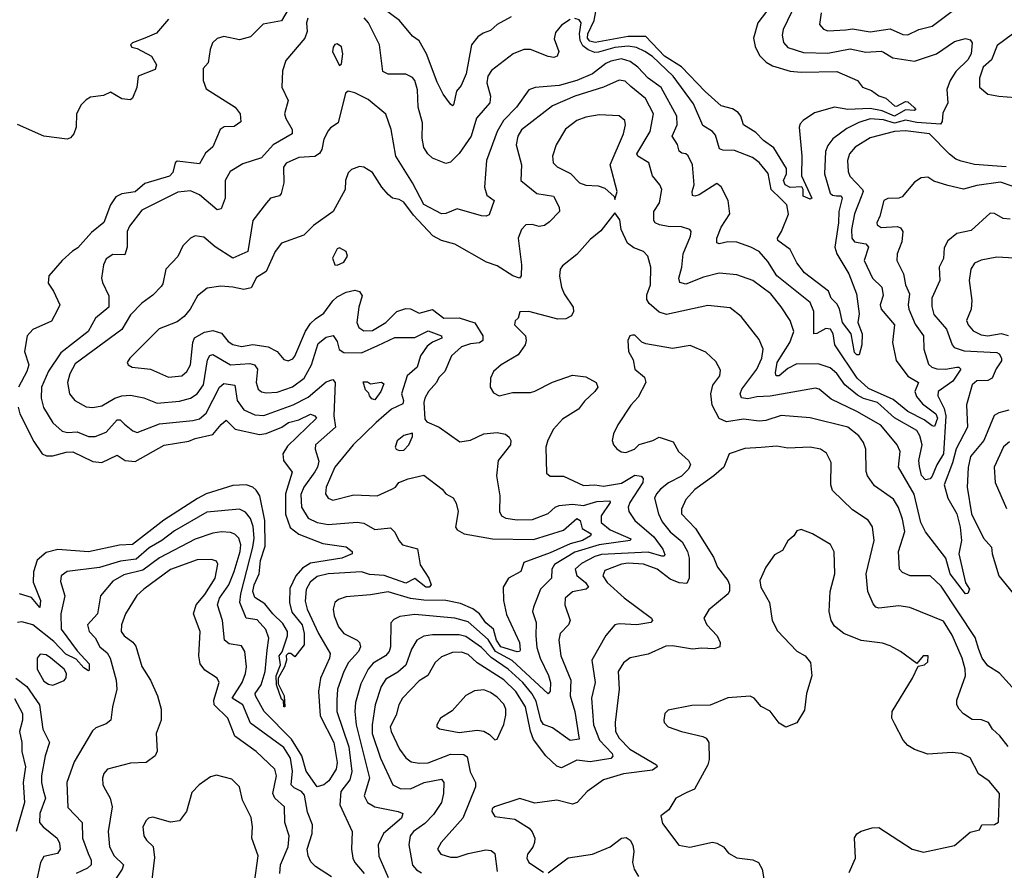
# Model space of a CAD drawing. Extents: x 1552294 to 1694791, y 811929 to 917222.
# Tile 565 of 643: x 1674956 to 1679389, y 873680 to 877509. Entities that reach past the tile are written whole.
import ezdxf

# ---------------------------------------------------------------- set-up
doc = ezdxf.new("R2010")
doc.units = 0

msp = doc.modelspace()

# ---------------------------------------------------------------- linework, layer by layer
at = {"layer": '0CON10XD'}
for points in [[(1676168.3, 877561.7), (1676135, 877502.9), (1676051.9, 877488.1), (1675995, 877431.4), (1675945, 877418.1), (1675875, 877432.5), (1675845, 877424.4), (1675823.6, 877405), (1675812.9, 877375), (1675804.3, 877315), (1675781.3, 877288.7), (1675782.2, 877235), (1675795, 877198.1), (1675926.2, 877115), (1675948, 877085), (1675950.7, 877049.3), (1675921.7, 877028.3), (1675875.9, 877025.9), (1675858, 877015), (1675825, 876936.2), (1675792.6, 876907.4), (1675765, 876859.2), (1675665, 876872.2), (1675655.4, 876864.6), (1675645, 876820.5), (1675630.7, 876805), (1675518.7, 876771.3), (1675475, 876734.1), (1675415, 876725.4), (1675388.4, 876711.6), (1675364.3, 876675.7), (1675335, 876596.5), (1675278.5, 876551.5), (1675218, 876482), (1675192.8, 876467.2), (1675146.9, 876425), (1675086.7, 876355), (1675083.2, 876323.2), (1675107.4, 876287.4), (1675136.5, 876225), (1675125, 876199.2), (1675098.9, 876151.1), (1675015.3, 876114.7), (1674988.8, 876085), (1674977.7, 876015), (1674996.1, 875955), (1674988.2, 875925), (1674950.5, 875855)], [(1677168.1, 877521.9), (1677105, 877486.9), (1677075, 877459.6), (1677041.9, 877448.1), (1677018.1, 877431.9), (1676990.4, 877395), (1676965.4, 877265.4), (1676943, 877213), (1676923.1, 877186.9), (1676908.6, 877125), (1676905, 877121.4), (1676895, 877128), (1676863, 877173), (1676835, 877228), (1676788, 877355), (1676755, 877414.3), (1676724.6, 877434.6), (1676666.5, 877505), (1676596.2, 877556.2)], [(1678431.8, 877545), (1678393.9, 877465), (1678388.6, 877438.6), (1678395.4, 877405.4), (1678415, 877383.9), (1678485, 877361.1), (1678595, 877358.5), (1678695, 877377.4), (1678765, 877362.5), (1678835, 877367.1), (1678845, 877363.1), (1678887.3, 877337.3), (1678985, 877322.5), (1679083.6, 877355), (1679165, 877410.8), (1679215, 877423.9), (1679235, 877418), (1679244.8, 877405), (1679240.1, 877355), (1679225, 877328), (1679171.2, 877275), (1679145.9, 877235), (1679130, 877195), (1679134.7, 877135), (1679111.9, 877088.1), (1679108.9, 877051.1), (1679101.3, 877038.7), (1678995, 877046.2), (1678945, 877057), (1678895, 877042.4), (1678845, 877057.5), (1678785, 877061.8), (1678733.9, 877046.1), (1678680.4, 877019.6), (1678617.2, 876972.8), (1678595, 876942.7), (1678584.3, 876915), (1678580.2, 876815), (1678605, 876727.5), (1678615, 876718.8), (1678633.5, 876716.5), (1678655.2, 876715.2), (1678659.6, 876705), (1678643.9, 876645), (1678642.4, 876595), (1678625.6, 876485), (1678634.5, 876454.5), (1678688.6, 876365), (1678724.3, 876275), (1678736, 876184), (1678730.4, 876145), (1678749.2, 876095), (1678747.1, 876045), (1678735, 876000), (1678725, 876000), (1678715, 876010), (1678699.7, 876095), (1678660.3, 876145), (1678647.1, 876207.1), (1678635, 876229.3), (1678608.9, 876255), (1678597.4, 876287.4), (1678489.7, 876369.7), (1678454.6, 876415), (1678425.7, 876475), (1678368.9, 876515), (1678368.1, 876525), (1678386.7, 876555), (1678416.9, 876633.1), (1678410.5, 876675), (1678382.4, 876702.4), (1678339.7, 876745), (1678326.1, 876816.1), (1678285, 876866.5), (1678255, 876889.1), (1678175, 876920.3), (1678121.2, 876921.2), (1678107.2, 876927.2), (1678088.3, 876988.3), (1678074.7, 877004.8), (1678032.1, 877032.1), (1677989.7, 877129.7), (1677898.7, 877255), (1677805, 877342.3), (1677771.3, 877365), (1677733.1, 877383.1), (1677695, 877390.1), (1677635, 877383), (1677562, 877362), (1677545, 877361.8), (1677515, 877372.9), (1677490.7, 877390.7), (1677478.9, 877415), (1677476.4, 877445), (1677484.1, 877495), (1677475, 877507.7), (1677455, 877514.7)], [(1678318.2, 877545), (1678278.9, 877495), (1678260, 877425), (1678267.7, 877387.7), (1678287.5, 877347.5), (1678317.2, 877317.2), (1678345, 877300.7), (1678425, 877277.5), (1678475, 877273.1), (1678635, 877275.9), (1678728.8, 877235), (1678751.2, 877205), (1678790.7, 877190.7), (1678825, 877165.4), (1678855.8, 877155.8), (1678895, 877121.5), (1678905, 877120), (1678945, 877141.1), (1678955, 877139.4), (1678983.4, 877113.4), (1678991.4, 877105), (1678985, 877100), (1678945, 877102.6), (1678895, 877074.9), (1678838.9, 877098.9), (1678785, 877108.9), (1678685, 877104.5), (1678625, 877115.3), (1678535, 877089.2), (1678484.2, 877055), (1678470, 877040), (1678465.8, 877025), (1678477.5, 876895), (1678475.7, 876805.7), (1678522.5, 876705), (1678515, 876701.2), (1678484.1, 876715), (1678483.6, 876745), (1678477.1, 876757.1), (1678425, 876753.7), (1678403, 876765), (1678395.2, 876785), (1678408.8, 876815), (1678408.3, 876838.3), (1678351.2, 876931.2), (1678305.3, 876965), (1678271, 877001), (1678214.4, 877035), (1678202.2, 877075), (1678190.8, 877090.8), (1678165, 877107.6), (1678115, 877121.5), (1678042.3, 877185), (1677935, 877296.2), (1677859.4, 877345), (1677775, 877432.6), (1677695, 877432.5), (1677546.3, 877406.3), (1677522.4, 877412.4), (1677512.9, 877425), (1677513.2, 877445), (1677541.9, 877505), (1677549.9, 877545)], [(1678565, 877540), (1678557.6, 877487.6), (1678575, 877465.6), (1678595, 877458.8), (1678675, 877463.5), (1678705, 877467), (1678785, 877453.8), (1678875, 877467.5), (1678932.2, 877442.3), (1678955, 877441.2), (1679005, 877464.6), (1679065, 877479.2), (1679155, 877547.5)], [(1676253.2, 877515), (1676247.8, 877495), (1676250.4, 877455), (1676240, 877425), (1676154.4, 877325), (1676138.7, 877278.7), (1676135.8, 877205), (1676164.6, 877145), (1676148, 877085), (1676153.8, 877063.8), (1676182.5, 877015), (1676181.8, 876995), (1676097.6, 876945), (1676043.8, 876886.2), (1675959.8, 876860.2), (1675903.2, 876825), (1675880.9, 876785), (1675881.1, 876705), (1675863.3, 876656.7), (1675845, 876653.3), (1675765, 876719.7), (1675725, 876738.5), (1675667.7, 876732.3), (1675595, 876696.4), (1675505, 876651.4), (1675450, 876580), (1675439.3, 876555), (1675440, 876485), (1675429.2, 876450.8), (1675375, 876451.1), (1675345, 876432), (1675333.6, 876405), (1675324.5, 876344.5), (1675327.8, 876325), (1675357.3, 876265), (1675357.5, 876215), (1675296.9, 876165), (1675264, 876105), (1675140.5, 876009.5), (1675085, 875927.1), (1675053.7, 875855), (1675052.5, 875805), (1675063.2, 875763.2), (1675104.3, 875694.3), (1675146.4, 875656.4), (1675170.9, 875650.9), (1675215, 875654.2), (1675265, 875632.9), (1675295, 875632.8), (1675345, 875652.3), (1675395, 875708.2), (1675407.5, 875707.5), (1675427.9, 875687.9), (1675465, 875657.5), (1675485, 875650.7), (1675585, 875690), (1675735, 875704.3), (1675765, 875712.6), (1675795, 875736.8), (1675855, 875854.6), (1675875, 875871.8), (1675925, 875863.1), (1675935.2, 875795), (1675965, 875753.1), (1676015, 875730.3), (1676055, 875726.8), (1676187.1, 875775), (1676255, 875809.2), (1676335, 875879.3), (1676365, 875889.2), (1676376.7, 875875), (1676370.6, 875725), (1676377.1, 875675), (1676288.2, 875595), (1676286.2, 875576.2), (1676302.2, 875522.2), (1676297, 875495), (1676285, 875473.4), (1676235.2, 875405), (1676220.8, 875370.9), (1676224.7, 875315), (1676254.6, 875265), (1676295.2, 875245.2), (1676345, 875235.7), (1676475, 875246.9), (1676505, 875242.1), (1676555, 875213.6), (1676625, 875222), (1676645, 875202), (1676662.5, 875165), (1676679.2, 875145), (1676747.3, 875127.3), (1676759.1, 875055), (1676798.4, 874995), (1676808.1, 874965), (1676800, 874955), (1676785, 874953.7), (1676735, 874993.3), (1676695, 874972.7), (1676597, 875007), (1676531, 875011), (1676495, 875023.9), (1676345, 875014.5), (1676295, 875001.6), (1676263.2, 874976.8), (1676246.2, 874943.8), (1676240.8, 874890.8), (1676249.8, 874855), (1676301.6, 874745), (1676353.6, 874655), (1676350.5, 874635), (1676310.4, 874545), (1676301.2, 874485), (1676308.5, 874375), (1676370.2, 874255), (1676385.2, 874165), (1676380.6, 874135), (1676347.4, 874082.6), (1676325, 874064.3), (1676295, 874055.4), (1676245, 874126.5), (1676226, 874195), (1676179.5, 874269.5), (1676055.8, 874395), (1676016.7, 874465), (1676015.3, 874475), (1676043.1, 874515), (1676060.2, 874575), (1676069.2, 874670.8), (1676077.8, 874725), (1676064.3, 874764.3), (1676025, 874806.8), (1675974.8, 874814.8), (1675947.1, 874885), (1675950.9, 874925), (1676005.6, 875135), (1676010.8, 875175), (1676007.2, 875227.2), (1675995, 875263.6), (1675971.9, 875291.9), (1675945.8, 875305.8), (1675798.3, 875291.7), (1675652.2, 875207.8), (1675595, 875164.4), (1675538.4, 875131.6), (1675479.4, 875080.6), (1675409.4, 875070.6), (1675315, 875042.3), (1675170, 875025), (1675141.9, 875005), (1675139.6, 874979.6), (1675158.9, 874915), (1675141, 874835), (1675142.9, 874765), (1675215, 874667.2), (1675268.9, 874608.9), (1675269, 874581), (1675265, 874577.9), (1675245, 874591.5), (1675210.4, 874630.4), (1675162.7, 874652.7), (1675109.6, 874709.6), (1675015, 874785.2), (1674965, 874797.7), (1674945, 874795.4)], [(1675625, 877511.5), (1675572, 877448), (1675518.8, 877425), (1675463.3, 877405), (1675453.8, 877395), (1675460, 877385), (1675485, 877378.5), (1675549.5, 877345), (1675571.4, 877305), (1675565.8, 877285), (1675488.8, 877255), (1675483.6, 877203.6), (1675464.2, 877155.8), (1675455, 877148), (1675415, 877152.7), (1675365, 877182.5), (1675332.9, 877167.1), (1675275, 877160), (1675255, 877148.2), (1675232.9, 877125), (1675212, 877085), (1675209.6, 877025), (1675200, 876995), (1675185, 876976.2), (1675169.3, 876970.7), (1675065, 876983.8), (1674946.2, 877036.2)], [(1677435, 877510), (1677395.2, 877484.8), (1677368.8, 877451.2), (1677361.9, 877421.9), (1677382.9, 877365), (1677375.8, 877345), (1677361.3, 877338.7), (1677335, 877343.2), (1677255, 877374.7), (1677225, 877374.6), (1677178.1, 877355), (1677080, 877280), (1677063.5, 877255), (1677058.4, 877225), (1677076.1, 877165), (1677072.7, 877135), (1677013.2, 877065), (1676989.3, 876985), (1676935, 876907.1), (1676895, 876867.1), (1676875, 876861.4), (1676815, 876885.5), (1676792.7, 876905), (1676775, 876934), (1676768.6, 876975), (1676770, 877045), (1676750, 877115), (1676746.8, 877193.2), (1676735.5, 877235.5), (1676725, 877248), (1676695, 877263.8), (1676615, 877263.6), (1676590.8, 877275), (1676576.5, 877395), (1676526.4, 877495), (1676507.3, 877517.3)], [(1679425.9, 877444.1), (1679357.4, 877392.6), (1679331.5, 877328.5), (1679294, 877295), (1679278, 877245), (1679278.2, 877205), (1679315, 877174.2), (1679365, 877164.5), (1679515, 877151.9)], [(1676395, 877302.5), (1676405, 877310), (1676411.4, 877355), (1676405, 877386.7), (1676385, 877400), (1676375, 877397.5), (1676366.7, 877385), (1676364.1, 877364.1), (1676395, 877302.5)], [(1679397.1, 876847.1), (1679255, 876857.2), (1679195, 876871.5), (1679171.1, 876881.1), (1679142.8, 876902.8), (1679052.5, 876995), (1678945, 877007.7), (1678895, 877004.8), (1678785, 876977.5), (1678718.2, 876935), (1678692.8, 876905), (1678682.5, 876875), (1678686.1, 876825), (1678693.9, 876803.9), (1678750.6, 876745), (1678753.1, 876735), (1678745, 876711.1), (1678715.2, 876635), (1678701, 876565), (1678702.2, 876525), (1678715, 876509.5), (1678765, 876499.8), (1678778, 876485), (1678758, 876425), (1678795.2, 876345.2), (1678837.6, 876305), (1678843.4, 876266.6), (1678830.8, 876225), (1678835.3, 876205), (1678894.1, 876135), (1678886.4, 876055), (1678902.2, 875975), (1678955, 875904.3), (1679002.2, 875875), (1678986.9, 875835), (1678993.3, 875813.2), (1679020.2, 875780.2), (1679080.2, 875735), (1679087.9, 875715), (1679075, 875677.1), (1679065, 875680.6), (1679028, 875708), (1678954.2, 875745), (1678888.9, 875798.9), (1678778.1, 875848.1), (1678727.4, 875895), (1678626.4, 876045), (1678619.2, 876095), (1678606.2, 876115), (1678585, 876118.6), (1678545, 876096.6), (1678531.4, 876095), (1678531, 876195), (1678515.5, 876235.5), (1678365.3, 876355), (1678325, 876420), (1678285, 876464.6), (1678248.6, 876485), (1678185, 876506.7), (1678145, 876508.5), (1678105, 876500), (1678095, 876503.8), (1678095.5, 876525), (1678115, 876574.4), (1678153.3, 876635), (1678145.6, 876695), (1678115, 876756.2), (1678095, 876770.8), (1678015, 876720.7), (1677995, 876714.6), (1677985, 876718), (1677983.3, 876735), (1677992.9, 876765), (1677985, 876856), (1677966.4, 876896.4), (1677955, 876905.4), (1677937.6, 876907.6), (1677925, 876917.1), (1677917.1, 876947.1), (1677893.8, 876983.8), (1677916.2, 877035), (1677915.3, 877075), (1677843.4, 877203.4), (1677784.9, 877244.9), (1677739.7, 877295), (1677705, 877321.2), (1677665, 877331.9), (1677617.8, 877322.2), (1677595, 877311.6), (1677534.8, 877265.2), (1677465.1, 877234.9), (1677385, 877212.1), (1677276.4, 877203.6), (1677247.5, 877192.5), (1677192, 877115), (1677134.6, 877055.4), (1677105, 877005.6), (1677057.3, 876875), (1677048, 876755), (1677058.8, 876718.8), (1677091.4, 876695), (1677069.6, 876630.4), (1677056.3, 876623.7), (1677035, 876625.4), (1676925, 876656.7), (1676875, 876635.9), (1676855, 876634.7), (1676775, 876676.7), (1676725, 876774.6), (1676650, 876895), (1676628.8, 877015), (1676605, 877083.8), (1676525, 877148.9), (1676465, 877180), (1676435, 877186.7), (1676422, 877178), (1676389.2, 877045), (1676355, 877022), (1676345, 877008), (1676325, 876971.2), (1676316.4, 876925), (1676305, 876905.7), (1676285, 876893.3), (1676211.8, 876888.2), (1676155, 876863.3), (1676143.6, 876845), (1676144.4, 876775), (1676133.4, 876726.6), (1676125, 876716), (1676085, 876706), (1676066.4, 876683.6), (1676005, 876604.3), (1675982.5, 876465), (1675915, 876435.4), (1675836, 876486), (1675785, 876529.2), (1675745.8, 876535.8), (1675725, 876526), (1675689.5, 876490.5), (1675667.9, 876442.1), (1675613.1, 876385), (1675600.4, 876319.6), (1675592.7, 876307.3), (1675555, 876268.5), (1675505, 876232.7), (1675455, 876180.4), (1675415, 876114.6), (1675205, 875960), (1675180.8, 875915), (1675170.9, 875875), (1675180, 875825), (1675204.2, 875794.2), (1675255, 875766.5), (1675285, 875763.1), (1675325, 875771.3), (1675383.5, 875805), (1675415, 875815.2), (1675455, 875818.3), (1675515, 875805.9), (1675575, 875783.1), (1675675, 875791), (1675725, 875805.3), (1675755.3, 875825), (1675783.8, 875865), (1675801.7, 875978.3), (1675812.2, 875997.8), (1675825, 876001.1), (1675905, 875954.8), (1675991.4, 875961.4), (1676012.5, 875955), (1676026, 875935), (1676020.5, 875875), (1676028.8, 875845), (1676043.8, 875833.8), (1676065, 875828.9), (1676115, 875832.5), (1676184.3, 875855.7), (1676237.2, 875895), (1676269.5, 875955), (1676298.9, 876051.1), (1676335, 876080.3), (1676366.8, 876086.8), (1676385, 876060.8), (1676394.2, 876024.2), (1676415, 876011.2), (1676495, 876009.4), (1676567.8, 876042.2), (1676645, 876077.9), (1676735, 876078.1), (1676795, 876108.1), (1676854.3, 876085), (1676856.7, 876075), (1676815, 876057.8), (1676790.2, 876039.8), (1676759.8, 875995), (1676745.3, 875944.7), (1676701.1, 875905), (1676674.1, 875825), (1676683.6, 875795), (1676681, 875779), (1676629.2, 875755), (1676560.9, 875695), (1676457.8, 875595), (1676375, 875494.6), (1676335.4, 875405), (1676332.3, 875375), (1676344.5, 875355), (1676365, 875345.4), (1676460.2, 875369.8), (1676565, 875365.9), (1676632, 875395), (1676648, 875405), (1676662.5, 875425), (1676705, 875441.6), (1676775, 875457.8), (1676857.5, 875395), (1676873.8, 875375), (1676906.9, 875356.9), (1676921.7, 875331.7), (1676929.6, 875295), (1676918.1, 875225), (1676925, 875212.5), (1676956.7, 875195), (1677085, 875171.3), (1677268.7, 875168.7), (1677405, 875211), (1677465, 875262.7), (1677479.3, 875255), (1677488.7, 875218.7), (1677529.6, 875195), (1677525.4, 875185), (1677489.4, 875165), (1677435, 875150), (1677345, 875109), (1677226.2, 875065), (1677212.9, 875025), (1677156.9, 874995), (1677132.5, 874955), (1677134.2, 874895), (1677148.3, 874831.7), (1677206.3, 874705), (1677209, 874671), (1677205.6, 874664.4), (1677195, 874663.3), (1677122.3, 874685), (1677102.6, 874715), (1677089.2, 874765), (1677055, 874793.7), (1677025.8, 874835), (1676996.3, 874856.3), (1676940.7, 874880.7), (1676875, 874893.9), (1676775.9, 874895.9), (1676715, 874903.9), (1676615, 874933.3), (1676535, 874919.5), (1676425, 874910.4), (1676391.1, 874898.9), (1676375.3, 874884.7), (1676367.3, 874855), (1676371.5, 874825), (1676390.9, 874775), (1676415.2, 874745.2), (1676475.6, 874715), (1676485.5, 874705), (1676490, 874685), (1676481.8, 874665), (1676436.9, 874615), (1676414.8, 874575.2), (1676387.2, 874495), (1676384.3, 874445), (1676383.5, 874395), (1676437.2, 874235), (1676451.7, 874125), (1676442.3, 874087.7), (1676401.7, 874035), (1676397, 873975), (1676452.5, 873855), (1676449.4, 873775), (1676455.8, 873735), (1676464.8, 873715), (1676506, 873665)], [(1679135, 876762.3), (1679072.4, 876782.4), (1679045, 876800), (1679015, 876796.5), (1678985, 876777.1), (1678928.7, 876711.3), (1678914.6, 876705.4), (1678865, 876704.2), (1678846.2, 876695), (1678829.2, 876625), (1678815.8, 876595), (1678817.5, 876585), (1678835, 876573.1), (1678908, 876578), (1678921.5, 876571.5), (1678931.9, 876555), (1678928.3, 876508.3), (1678906.4, 876455), (1678905.4, 876425), (1678935, 876364.3), (1678944.1, 876315), (1678962.5, 876275), (1678956.5, 876225), (1678960, 876205), (1678988.6, 876138.6), (1679025.3, 876085), (1679026.4, 876025), (1679047.5, 875957.5), (1679062.5, 875945), (1679085, 875937.7), (1679125, 875936.3), (1679175.2, 875945.2), (1679185, 875944.5), (1679193.8, 875935), (1679157.8, 875882.2), (1679090.9, 875835), (1679090.4, 875815), (1679119.2, 875759.2), (1679125.7, 875725), (1679115.5, 875555), (1679084.8, 875505), (1679065, 875454.7), (1679055, 875441.6), (1679035, 875437.7), (1679017.1, 875457.1), (1679006.9, 875496.9), (1679005.1, 875525), (1679019.5, 875595), (1679009.6, 875635), (1678995, 875659.8), (1678895, 875717.1), (1678818.1, 875785), (1678755, 875803.4), (1678728.7, 875818.7), (1678671.4, 875865), (1678635.4, 875915.4), (1678605, 875941.8), (1678555, 875958.4), (1678455, 875960), (1678415, 875939), (1678375, 875905.4), (1678361.9, 875905), (1678358.8, 875918.8), (1678366.8, 875965), (1678423.8, 876055), (1678442, 876105), (1678425, 876154.2), (1678385, 876216.9), (1678338.5, 876275), (1678257.3, 876335), (1678185, 876360.8), (1678105, 876367.9), (1678035, 876350.2), (1677955, 876318.3), (1677927.8, 876325), (1677923.1, 876345), (1677937.3, 876395), (1677942.9, 876455), (1677976, 876535), (1677978.9, 876555), (1677973.3, 876565), (1677935, 876576.8), (1677875, 876577.4), (1677836, 876585), (1677816.7, 876595), (1677810.4, 876605), (1677811.1, 876645), (1677836.3, 876685), (1677846.7, 876745), (1677838.1, 876765), (1677805, 876806), (1677788.9, 876865), (1677738.6, 876895), (1677734.6, 876905), (1677794.7, 877005), (1677809.5, 877085), (1677774.2, 877154.2), (1677707.6, 877207.6), (1677682.3, 877232.3), (1677655, 877235.9), (1677585.2, 877204.8), (1677455.9, 877164.1), (1677355, 877120.6), (1677215, 877012.7), (1677199.3, 876985), (1677191.8, 876945), (1677214.7, 876855), (1677211.5, 876785), (1677285, 876725.9), (1677360, 876715), (1677384.4, 876665), (1677385.8, 876645), (1677341.8, 876598.2), (1677318.2, 876581.8), (1677295, 876578.2), (1677263.4, 876586.6), (1677235, 876585.8), (1677215, 876563.8), (1677200.8, 876525), (1677215.8, 876405), (1677213.7, 876356.3), (1677206, 876345), (1677175.6, 876355), (1677105, 876401.3), (1677057.4, 876417.4), (1676915, 876498.2), (1676855, 876515.3), (1676815.7, 876535.7), (1676729.2, 876629.2), (1676685, 876686.7), (1676665, 876699.2), (1676635, 876706), (1676615, 876722.5), (1676586.9, 876755), (1676545, 876821.1), (1676505, 876844.4), (1676485, 876848.6), (1676450, 876835), (1676435, 876818.8), (1676423.1, 876785), (1676420.8, 876745), (1676367.5, 876645), (1676278.1, 876581.9), (1676235, 876538.2), (1676135, 876502.7), (1676106.2, 876465), (1676065, 876375.8), (1676021.9, 876348.1), (1675998.1, 876301.9), (1675965, 876294), (1675915, 876305.3), (1675861.1, 876308.9), (1675799.2, 876300.8), (1675755.6, 876265), (1675723.5, 876205), (1675696.9, 876173.1), (1675665, 876149.4), (1675583, 876117), (1675450.8, 875985), (1675440, 875965), (1675443.8, 875955), (1675462.5, 875945), (1675545, 875935.4), (1675625, 875900), (1675685, 875906.2), (1675708.5, 875925), (1675724.8, 875955.2), (1675735.3, 876055), (1675742.7, 876077.3), (1675787.2, 876102.8), (1675825, 876110), (1675865, 876097.6), (1675895, 876060.7), (1675915, 876046.8), (1675955, 876037.6), (1676005, 876046.8), (1676075, 876036.4), (1676115.5, 876015), (1676145, 875979.4), (1676165, 875973.6), (1676185, 875982.5), (1676195, 875994.4), (1676242.8, 876107.2), (1676265, 876140.6), (1676288.1, 876161.9), (1676325, 876187.5), (1676365, 876243.2), (1676385, 876261.2), (1676425, 876282.9), (1676465, 876290.7), (1676485.2, 876285.2), (1676498.4, 876265), (1676483.3, 876215), (1676474.2, 876145), (1676482.7, 876122.7), (1676505, 876108.7), (1676545, 876110), (1676605, 876146.1), (1676654.5, 876195.5), (1676695, 876208.9), (1676715, 876206.6), (1676755, 876187.5), (1676815, 876204.8), (1676864.8, 876164.8), (1676935, 876166.9), (1677005, 876143.5), (1677041.3, 876085), (1677041.8, 876065), (1677026.1, 876053.9), (1676985, 876050.2), (1676945, 876036.1), (1676900.6, 875995), (1676869.4, 875925), (1676842.6, 875897.4), (1676833.1, 875875), (1676796, 875835), (1676779.2, 875805), (1676775.4, 875785), (1676780.6, 875710.6), (1676788.8, 875698.8), (1676845, 875674.4), (1676938.2, 875608.2), (1676985, 875615.4), (1677045, 875643.9), (1677105, 875650.4), (1677143, 875643), (1677159.8, 875629.8), (1677167.3, 875615), (1677165.4, 875595), (1677110.4, 875525), (1677101.9, 875455), (1677117.5, 875365), (1677115.4, 875295), (1677125.8, 875275.8), (1677145, 875265.3), (1677195, 875257.4), (1677265, 875258.2), (1677334.8, 875285.2), (1677366.3, 875313.7), (1677385, 875321.6), (1677445, 875327.3), (1677495, 875321.8), (1677555, 875340), (1677612.5, 875342.5), (1677613.9, 875335), (1677574, 875276), (1677574.4, 875245), (1677615, 875213.1), (1677708.1, 875171.9), (1677705.2, 875164.8), (1677565.1, 875144.9), (1677455, 875111.5), (1677363.7, 875056.3), (1677351.7, 875035), (1677350.9, 874995), (1677301.2, 874945), (1677269.1, 874865), (1677264.6, 874845), (1677281.8, 874795), (1677279, 874735), (1677285, 874682), (1677298.7, 874635), (1677337.2, 874557.2), (1677345.8, 874525.8), (1677345, 874486.2), (1677335, 874473.9), (1677173.9, 874623.9), (1677097.7, 874665), (1677065, 874718.8), (1676975, 874797.5), (1676915.2, 874814.8), (1676735, 874831.1), (1676668, 874822), (1676640.5, 874809.5), (1676626.4, 874793.6), (1676625.3, 874685.3), (1676618.6, 874665), (1676603.1, 874645), (1676547.9, 874612.1), (1676525.3, 874585), (1676491.3, 874518.7), (1676468.3, 874435), (1676464.8, 874395), (1676471.4, 874335), (1676531, 874095), (1676506.7, 874015), (1676522.3, 873985), (1676555, 873965.3), (1676660, 873945), (1676680.8, 873935), (1676674.4, 873915), (1676593.4, 873845), (1676570, 873795), (1676572.7, 873742.7), (1676615, 873646.7)], [(1677635, 876700), (1677646.2, 876735), (1677613.8, 876855), (1677674.7, 876995), (1677683.3, 877035), (1677680, 877055), (1677655.3, 877075.3), (1677565, 877080.8), (1677505, 877070.7), (1677464.3, 877055), (1677413.8, 877016.2), (1677371.5, 876945), (1677355.5, 876895), (1677358.1, 876865), (1677376.1, 876846.1), (1677435.7, 876815.7), (1677476, 876775), (1677505, 876764.6), (1677560.9, 876760.9), (1677590, 876750), (1677632.5, 876712.5), (1677635, 876700)], [(1679425, 876758.8), (1679372.4, 876777.6), (1679265, 876762.5), (1679205, 876746.5), (1679135, 876762.3)], [(1679415, 876611.5), (1679383.4, 876613.4), (1679345, 876636.9), (1679325, 876638), (1679240.7, 876559.3), (1679175, 876545.7), (1679135, 876512.9), (1679118.9, 876481.1), (1679115, 876433.3), (1679095.7, 876394.3), (1679099.6, 876335), (1679063.1, 876255), (1679062.2, 876217.7), (1679072.4, 876182.4), (1679129.5, 876115), (1679154, 876045), (1679163.2, 876033.2), (1679208.1, 876018.1), (1679355, 876010.7), (1679365.4, 876005), (1679376.7, 875985), (1679376.4, 875973.6), (1679352.4, 875937.6), (1679335, 875894.5), (1679315, 875885.3), (1679265, 875883.6), (1679245.3, 875864.7), (1679218.4, 875775), (1679223, 875675), (1679173.1, 875576.9), (1679155.6, 875514.4), (1679118, 875415), (1679135.2, 875355), (1679175.5, 875285), (1679191, 875225), (1679196.2, 875165), (1679184.5, 875105), (1679214.4, 874974.4), (1679232, 874945), (1679225, 874926.2), (1679215, 874924.5), (1679145, 875013.8), (1679126.2, 875085), (1679035, 875203.5), (1679014, 875245), (1678983.3, 875373.3), (1678912.1, 875495), (1678920.9, 875565), (1678906.7, 875595), (1678833.1, 875683.1), (1678725, 875745.7), (1678610, 875800), (1678555.3, 875845.3), (1678539.8, 875849.8), (1678335, 875813.5), (1678275, 875811), (1678235, 875802), (1678206.5, 875806.5), (1678199.7, 875825), (1678207.2, 875845), (1678275, 875935.4), (1678298.1, 875985), (1678303.8, 876025), (1678285, 876069.4), (1678205, 876172.9), (1678155, 876211.8), (1678055, 876222.9), (1677868.8, 876181.2), (1677835, 876191.9), (1677790.7, 876230.7), (1677779.5, 876249.5), (1677779.9, 876270.1), (1677796.4, 876315), (1677797.3, 876395), (1677784.3, 876445), (1677764.2, 876465.8), (1677721.1, 876481.1), (1677692.7, 876502.7), (1677664.3, 876564.3), (1677657.7, 876607.7), (1677635, 876640), (1677572.3, 876557.7), (1677525, 876518.6), (1677465, 876451.9), (1677399.3, 876400.7), (1677388.6, 876385), (1677385.6, 876354.4), (1677394.6, 876305), (1677407.1, 876275), (1677448.2, 876215), (1677449.6, 876195), (1677440.6, 876175), (1677415, 876161.8), (1677379.3, 876160.7), (1677247.5, 876195), (1677207, 876193), (1677200, 876165), (1677186.4, 876153.6), (1677183.8, 876135), (1677233.5, 876085), (1677236.9, 876065), (1677231.1, 876045), (1677199.6, 876000.4), (1677124, 875955), (1677089.2, 875925), (1677075.8, 875895), (1677074.2, 875855), (1677089.1, 875829.1), (1677115, 875815.7), (1677175, 875831.2), (1677255, 875830.8), (1677275, 875836.1), (1677355, 875877.6), (1677445, 875909.1), (1677505, 875901.1), (1677552, 875875), (1677559.2, 875855), (1677545.7, 875835), (1677498.6, 875791.4), (1677472.5, 875755), (1677399.6, 875710.4), (1677360, 875665), (1677333.8, 875616.2), (1677325.5, 875585), (1677327.9, 875467.9), (1677343.9, 875453.9), (1677405, 875453.4), (1677495, 875412.4), (1677545, 875415.2), (1677585, 875408.3), (1677665, 875422.2), (1677725, 875459.2), (1677754, 875454), (1677762.8, 875442.8), (1677762.3, 875425), (1677702.5, 875335), (1677695.3, 875315), (1677698.5, 875295), (1677725.3, 875255), (1677811.6, 875181.6), (1677851.1, 875125), (1677860.6, 875100.6), (1677856.9, 875093.1), (1677846.4, 875093.6), (1677785, 875112.5), (1677575, 875101.2), (1677545, 875092.7), (1677485, 875060.8), (1677457.5, 875035), (1677465, 875007.5), (1677502.9, 874975), (1677516.2, 874953.8), (1677506.7, 874945), (1677445, 874932.9), (1677411.3, 874905), (1677410.3, 874875), (1677434.6, 874805), (1677426.7, 874785), (1677390, 874745), (1677382.8, 874715), (1677392.6, 874645), (1677437.4, 874535), (1677434.8, 874465), (1677455.2, 874395.2), (1677475, 874270.6), (1677434.3, 874264.3), (1677355, 874321), (1677315, 874336.5), (1677301.9, 874355), (1677281.4, 874441.4), (1677262, 874475), (1677220.6, 874525), (1677155, 874585.7), (1677078.1, 874638.1), (1677035, 874683.4), (1676965, 874731.5), (1676935, 874739.1), (1676815, 874740.2), (1676775, 874733.2), (1676744.6, 874715), (1676720.3, 874675), (1676695, 874603.1), (1676659, 874571), (1676605, 874540), (1676582.8, 874507.2), (1676556.6, 874425), (1676542.6, 874335), (1676542.6, 874295), (1676580.4, 874185), (1676635.6, 874065), (1676668.4, 874048.4), (1676715, 874046.8), (1676777.5, 874075), (1676855, 874089.5), (1676865.4, 874075), (1676864.1, 874025), (1676854.3, 873985), (1676818.7, 873931.4), (1676779.3, 873890.7), (1676729.6, 873855), (1676714.1, 873835), (1676708.2, 873795), (1676725, 873703.3), (1676742.1, 873682.1), (1676765, 873668.1)], [(1676385, 876403.1), (1676415, 876418), (1676431.2, 876445), (1676425.9, 876465.9), (1676395, 876482.5), (1676385, 876477.5), (1676364.4, 876435), (1676374.3, 876405), (1676385, 876403.1)], [(1679435, 876434.6), (1679355, 876440), (1679285, 876426.1), (1679255, 876412.5), (1679239.2, 876385), (1679230.6, 876335), (1679243.5, 876245), (1679240.4, 876205), (1679218.9, 876155), (1679226.2, 876135), (1679248.5, 876108.5), (1679285, 876090), (1679315, 876086.2), (1679375, 876095.7), (1679407.1, 876087.1)], [(1679425, 874504), (1679367.4, 874567.4), (1679315, 874599.6), (1679289.2, 874635), (1679275, 874673.8), (1679257.5, 874727.5), (1679105, 874958.2), (1679055, 875005.4), (1678965, 875004.7), (1678930.1, 875020.1), (1678916.7, 875035), (1678912.6, 875115), (1678942.1, 875205), (1678931, 875261), (1678913.3, 875313.3), (1678890.3, 875350.3), (1678805, 875410), (1678773.1, 875455), (1678766.7, 875475), (1678765.3, 875575), (1678754.6, 875605), (1678734.6, 875635), (1678684.3, 875675), (1678515, 875716.7), (1678385, 875726.8), (1678315.2, 875704.8), (1678285, 875700.8), (1678215, 875711.1), (1678137.9, 875697.9), (1678105, 875713.1), (1678073.4, 875773.4), (1678068.2, 875825), (1678076.1, 875863.9), (1678107.8, 875905), (1678110.9, 875930.9), (1678090.5, 875970.5), (1678045, 876011.9), (1677975, 876042.2), (1677895, 876028.5), (1677775, 876048.9), (1677756.6, 876056.6), (1677725, 876088), (1677715, 876088.8), (1677703.3, 876085), (1677693.8, 876065), (1677697.5, 876015), (1677717.3, 875977.3), (1677726.2, 875935), (1677768.9, 875898.9), (1677775.5, 875875), (1677740, 875810), (1677707, 875773), (1677648.6, 875685), (1677629.2, 875645), (1677624.1, 875614.1), (1677630, 875595), (1677645, 875576.7), (1677664.2, 875564.2), (1677685, 875560), (1677724.2, 875575), (1677745, 875596.7), (1677806.2, 875615), (1677835, 875629.2), (1677898.5, 875608.5), (1677922.4, 875565), (1677967.7, 875525), (1677976.4, 875506.4), (1677967.2, 875485), (1677935.4, 875454.6), (1677876.8, 875423.2), (1677840.8, 875395), (1677822.5, 875375), (1677814.7, 875355), (1677831.6, 875285), (1677849, 875249), (1677885, 875203.5), (1677938, 875158), (1677962.8, 875115), (1677970, 875085), (1677970.8, 874995), (1677959.5, 874970.5), (1677925, 874973.3), (1677885, 874989.8), (1677826.1, 875035), (1677765, 875057.2), (1677695, 875062), (1677665, 875058.3), (1677590.2, 875029.8), (1677580.9, 875005), (1677600.6, 874975), (1677677, 874907), (1677800, 874815), (1677805.8, 874805), (1677798, 874795), (1677735, 874784.7), (1677655, 874789.2), (1677635, 874784.4), (1677595, 874737.1), (1677531.2, 874625), (1677546.2, 874525), (1677531.1, 874455), (1677539.8, 874335), (1677565.9, 874265.9), (1677623.1, 874205), (1677626.6, 874193.4), (1677617.3, 874182.7), (1677525, 874167.9), (1677465, 874175.2), (1677395, 874141.1), (1677375, 874147.9), (1677325.5, 874195), (1677269.3, 874269.3), (1677255.8, 874305.8), (1677233.1, 874415), (1677190.2, 874485), (1677135, 874537.9), (1677015, 874613.6), (1676975, 874651.1), (1676945, 874661.6), (1676905, 874660), (1676855, 874640.4), (1676826.5, 874615), (1676792.7, 874557.3), (1676755, 874532.1), (1676679.1, 874455), (1676662.3, 874425), (1676651.5, 874378.5), (1676624.2, 874325), (1676627.6, 874305), (1676665.3, 874225), (1676695, 874185.4), (1676718.8, 874168.8), (1676755, 874162), (1676795, 874163.7), (1676895, 874202.3), (1676955, 874200.5), (1676970.6, 874190.6), (1676983.7, 874123.7), (1677007.5, 874075), (1677008.2, 874055), (1676950.5, 873915), (1676853.1, 873805), (1676837.5, 873775), (1676852.6, 873752.6), (1676895, 873738.2), (1676925, 873738.4), (1676975.2, 873754.8), (1677055, 873771.6), (1677078.3, 873768.3), (1677095.3, 873755.3), (1677105.4, 873675)], [(1676555, 875797.5), (1676541.7, 875801.7), (1676530, 875815), (1676528.3, 875828.3), (1676513, 875843), (1676501.7, 875878.3), (1676521.7, 875878.3), (1676535, 875870), (1676585, 875876.7), (1676595, 875870), (1676582.5, 875835), (1676555, 875797.5)], [(1674948.1, 875765), (1674956.4, 875735), (1675019.5, 875609.5), (1675057.1, 875555), (1675075.9, 875545.9), (1675105, 875545.3), (1675165, 875562.3), (1675195, 875563.4), (1675285, 875520.3), (1675325, 875515.3), (1675395, 875547.8), (1675430, 875525), (1675475, 875519.8), (1675606.5, 875593.5), (1675717.9, 875612.1), (1675745, 875623.9), (1675825, 875640.8), (1675863, 875687), (1675885, 875705.5), (1675925.6, 875665), (1676035, 875641.2), (1676065, 875646.5), (1676136.2, 875673.8), (1676165.6, 875695), (1676212.2, 875707.8), (1676265, 875732.8), (1676285, 875726.2), (1676291.5, 875715), (1676161.1, 875588.9), (1676140, 875555), (1676142.9, 875525), (1676182.3, 875472.3), (1676152.9, 875375), (1676152.6, 875282.6), (1676173, 875223), (1676213.1, 875193.1), (1676321, 875151), (1676425, 875135.5), (1676452.5, 875115), (1676452.5, 875105), (1676406.7, 875085), (1676265, 875062.9), (1676229.7, 875040.3), (1676198.8, 875005), (1676172.2, 874947.8), (1676169.8, 874885), (1676181.5, 874841.5), (1676227.4, 874785), (1676237.2, 874745), (1676236.5, 874695), (1676195, 874640), (1676176.4, 874656.4), (1676164.4, 874655.6), (1676155, 874646.7), (1676156.7, 874625), (1676147.5, 874595), (1676119.2, 874545), (1676119.3, 874519.3), (1676146.9, 874465), (1676150, 874415), (1676144.6, 874415), (1676143.3, 874443.3), (1676135, 874450), (1676112.5, 874515), (1676110.8, 874555), (1676129.4, 874605), (1676124.3, 874645), (1676137.1, 874662.9), (1676161.5, 874735), (1676161.4, 874755), (1676140.5, 874790.5), (1676095, 874834.7), (1676059.8, 874879.8), (1676015, 874907.1), (1676005.2, 874935), (1676011.1, 874965), (1676034.1, 875015), (1676040.6, 875075), (1676061.1, 875138.9), (1676059.4, 875255), (1676036.4, 875365), (1676020.7, 875390.7), (1676005, 875403.7), (1675975, 875414.8), (1675915, 875412.6), (1675795, 875374.4), (1675755.9, 875354.1), (1675605, 875256.5), (1675463.8, 875146.2), (1675405, 875143.9), (1675265, 875112.8), (1675126.6, 875123.4), (1675075, 875109.7), (1675034.4, 875075.6), (1675017.1, 875022.9), (1675016.8, 874976.8), (1675048.9, 874895), (1675046.9, 874863.1), (1675008.5, 874908.5), (1674955, 874924.6)], [(1679409.4, 875750.6), (1679365, 875739.6), (1679343.7, 875726.3), (1679296.7, 875615), (1679237.6, 875542.4), (1679226.6, 875493.4), (1679222.4, 875405), (1679242.2, 875285), (1679295, 875174.4), (1679331.5, 875135), (1679334.5, 875105), (1679365.3, 875005.3), (1679430, 874925)], [(1676665, 875569.2), (1676685, 875571.4), (1676708.6, 875595), (1676725, 875632.5), (1676725, 875647.5), (1676685, 875637.1), (1676655, 875613.3), (1676646, 875585), (1676651.2, 875575), (1676665, 875569.2)], [(1679407.2, 874237.2), (1679369.5, 874285), (1679335.8, 874315), (1679318, 874345), (1679287.1, 874357.1), (1679245, 874358.9), (1679205, 874384.4), (1679185.6, 874405), (1679175.6, 874425), (1679175.6, 874445), (1679214.5, 874555), (1679213.1, 874585), (1679199, 874635), (1679155, 874738.1), (1679115, 874801.2), (1678963.4, 874863.4), (1678915, 874870), (1678825, 874860.5), (1678811.2, 874865), (1678798.9, 874878.9), (1678774.7, 874934.7), (1678766.7, 875015), (1678802.7, 875165), (1678795.3, 875225.3), (1678775.8, 875255.8), (1678705, 875302.2), (1678615, 875390), (1678607.5, 875415), (1678608.9, 875515), (1678588, 875558), (1678561.2, 875575), (1678515, 875584.6), (1678415, 875580.5), (1678365, 875589.4), (1678295, 875583.5), (1678221.1, 875578.9), (1678150.8, 875555), (1678125.8, 875495), (1678081.1, 875455), (1677995, 875394.6), (1677955, 875349.1), (1677935.5, 875305), (1677936.4, 875285), (1677998.9, 875218.9), (1678079.3, 875089.3), (1678098, 875045), (1678144.6, 874985), (1678151.8, 874965), (1678152.1, 874937.9), (1678145.9, 874924.1), (1678058.4, 874851.6), (1678035.6, 874815), (1678050, 874785), (1678096.7, 874735), (1678110, 874705), (1678108.8, 874685), (1678083.3, 874676.7), (1678025, 874680), (1677985.4, 874675.4), (1677895, 874690), (1677865, 874688.5), (1677785, 874652.3), (1677705, 874636.2), (1677675, 874614.4)], [(1679412, 875608), (1679385, 875585.5), (1679343.9, 875495), (1679347.5, 875425), (1679398.9, 875308.9)], [(1676360.1, 873650.1), (1676287.5, 873697.5), (1676267.2, 873717.2), (1676254.9, 873744.9), (1676250.7, 873775), (1676272.3, 873845), (1676273.9, 873885), (1676251, 873941), (1676238.7, 874018.7), (1676225.1, 874035.1), (1676190.9, 874050.9), (1676178.7, 874065), (1676183.6, 874126.4), (1676175.5, 874185), (1676145, 874232.3), (1675995, 874342.5), (1675960, 874425), (1675912.3, 874455), (1675957, 874525), (1675972.1, 874565), (1675976.8, 874595), (1675969.6, 874665), (1675955, 874690.6), (1675898.8, 874698.8), (1675877.3, 874715), (1675868.4, 874805), (1675846.3, 874875), (1675855.7, 874905), (1675897, 874965), (1675921.4, 875025), (1675948.5, 875115), (1675951.1, 875145), (1675942.8, 875175), (1675925, 875193.3), (1675905, 875200.5), (1675865, 875203.2), (1675825, 875197.5), (1675745, 875171), (1675585, 875085.6), (1675509.8, 875030.2), (1675425, 875010.4), (1675375, 874981.2), (1675320, 874915), (1675305.4, 874835), (1675261.5, 874785), (1675268.9, 874755), (1675295.5, 874725.5), (1675316.2, 874686.2), (1675349.4, 874659.4), (1675363.5, 874635), (1675389.6, 874535), (1675393.1, 874495), (1675373.1, 874415), (1675365.6, 874355), (1675345, 874339.1), (1675298.7, 874321.3), (1675282.7, 874307.3), (1675201.4, 874168.6), (1675168.2, 874075), (1675172.6, 873962.6), (1675237.2, 873895), (1675238.8, 873825), (1675264.4, 873755.6), (1675277.5, 873725), (1675276.8, 873705), (1675260.4, 873689.6), (1675210.6, 873665)], [(1678690.3, 873669.7), (1678718.6, 873735), (1678714.6, 873825.4), (1678725.4, 873844.6), (1678744.6, 873855.4), (1678795, 873871.2), (1678825, 873872.5), (1678974.6, 873774.6), (1679025, 873761.9), (1679165, 873791.9), (1679235, 873851.4), (1679278, 873862), (1679287.5, 873885), (1679345, 873886.7), (1679363.6, 873896.4), (1679368, 874025), (1679320.7, 874080.7), (1679273.8, 874113.8), (1679235.5, 874185.5), (1679195.7, 874205.7), (1679155, 874209.5), (1679045, 874203.1), (1678985, 874222.9), (1678955, 874241.1), (1678933.3, 874265), (1678896.9, 874336.9), (1678882.2, 874365), (1678884.7, 874395.3), (1678976, 874545), (1679000.7, 874599.3), (1679030, 874605), (1679045, 874617.5), (1679046.2, 874645), (1679023.3, 874645), (1678995, 874610), (1678921.2, 874665), (1678875, 874690.8), (1678841.5, 874701.5), (1678744, 874714), (1678666.2, 874745), (1678625, 874779.2), (1678610, 874805), (1678600.8, 874845), (1678605.6, 874935), (1678625.4, 875015), (1678623.6, 875113.6), (1678606.3, 875146.3), (1678525, 875194.2), (1678475, 875213.3), (1678455, 875207.5), (1678441.2, 875185), (1678415, 875163.3), (1678391.2, 875118.8), (1678355, 875100), (1678315.8, 875045), (1678288.9, 874985), (1678293.5, 874955), (1678305, 874934), (1678331.9, 874885), (1678344.6, 874804.6), (1678367.3, 874757.3), (1678455, 874665.8), (1678493.3, 874645), (1678516.2, 874615), (1678523.3, 874555), (1678498.9, 874475), (1678489.7, 874400.3), (1678455, 874343.8), (1678405, 874323.8), (1678375, 874342), (1678335, 874396), (1678295, 874416.7), (1678263.3, 874455), (1678245, 874463.3), (1678145, 874455.7), (1678065, 874422.5), (1677982.3, 874422.3), (1677875, 874400.8), (1677860.8, 874385), (1677855.7, 874355), (1677857.5, 874345), (1677875, 874326), (1677935, 874304.3), (1678032.1, 874282.1), (1678046.2, 874275), (1678059.2, 874255), (1678060.9, 874179.1), (1678054.3, 874155), (1677994.6, 874045.4), (1677959.8, 874030.2), (1677910.8, 874005), (1677878.1, 873951.9), (1677842, 873925), (1677850.6, 873890.6), (1677923.5, 873793.5), (1677973.2, 873783.2), (1678075, 873806.7), (1678095, 873802.2), (1678125, 873785.8), (1678147.6, 873757.6), (1678185, 873736.5), (1678257.4, 873727.4), (1678282.9, 873715), (1678298.5, 873685), (1678310.8, 873615)], [(1676126.4, 873665), (1676130, 873705), (1676163.8, 873785), (1676169.6, 873835), (1676149.7, 873895), (1676147.5, 873965), (1676104.1, 874004.1), (1676095.3, 874025), (1676112.1, 874105), (1676105.2, 874135.2), (1676020.9, 874215), (1675925, 874283.5), (1675893.1, 874365), (1675830.7, 874425), (1675829.7, 874445), (1675853.8, 874525), (1675844.4, 874545), (1675790, 874580), (1675768.9, 874608.9), (1675762.5, 874645), (1675768.1, 874755), (1675737.9, 874835), (1675750.7, 874875), (1675789.1, 874920.9), (1675836.5, 874995), (1675848.5, 875058.5), (1675841.4, 875071.4), (1675819.2, 875079.2), (1675755, 875077.4), (1675635, 875033.8), (1675514, 874946), (1675483, 874917), (1675432.7, 874835), (1675413.4, 874785), (1675412.5, 874755), (1675425.5, 874735), (1675465, 874707.3), (1675478.6, 874688.6), (1675505, 874597.1), (1675544.4, 874535), (1675575.5, 874465), (1675592.5, 874405), (1675593.1, 874355), (1675570, 874295), (1675574.3, 874215.7), (1675565.6, 874194.4), (1675525, 874164.4), (1675455, 874162.1), (1675350.8, 874135), (1675334.6, 874115.4), (1675328.9, 874095), (1675330.6, 874065), (1675342.2, 874042.2), (1675363.1, 874005), (1675372.5, 873965), (1675354.1, 873855), (1675360.6, 873785), (1675380.7, 873745), (1675422.9, 873705), (1675417.5, 873685), (1675389.7, 873645)], [(1675105, 874513.9), (1675156.2, 874533.8), (1675164.5, 874545.5), (1675166.4, 874565), (1675156.2, 874585), (1675095, 874636.7), (1675075, 874650.4), (1675048, 874652), (1675033.6, 874635), (1675033.9, 874585), (1675065, 874531.1), (1675085, 874517.3), (1675105, 874513.9)], [(1677675, 874614.4), (1677651.1, 874575), (1677654.7, 874495), (1677636.3, 874345), (1677638.6, 874305), (1677655.3, 874275), (1677702.8, 874225), (1677822.5, 874155), (1677825.8, 874145), (1677805, 874130.5), (1677675, 874113.5), (1677585, 874087.6), (1677510.8, 874035), (1677466, 873985), (1677445, 873976.9), (1677375, 873995.5), (1677275, 873981.9), (1677207.3, 874002.7), (1677093.8, 873965), (1677083.8, 873956.2), (1677081.9, 873945), (1677095, 873921.9), (1677185, 873910.5), (1677249.2, 873869.2), (1677263.4, 873853.4), (1677275.5, 873825), (1677274.4, 873805), (1677266.4, 873783.6), (1677242.5, 873752.5), (1677238.9, 873735), (1677248.6, 873715), (1677315, 873671.9)], [(1674938.4, 874545), (1674987.4, 874507.4), (1675045.2, 874425.2), (1675059.6, 874315), (1675089.1, 874255), (1675070, 874195), (1675054.1, 874105), (1675053.3, 874075), (1675061.2, 874041.2), (1675071.7, 874005), (1675046.2, 873935), (1675045.3, 873895.3), (1675061.1, 873875), (1675123.6, 873825), (1675135, 873801.2), (1675137.9, 873775), (1675125.3, 873754.7), (1675065, 873741.2), (1675048.7, 873715), (1675030, 873625)], [(1677095, 874267.5), (1677105, 874270), (1677135, 874336.7), (1677145, 874377.5), (1677144.6, 874405), (1677135, 874427.5), (1677105, 874458.8), (1677075, 874480), (1677045, 874491.5), (1677002.9, 874487.1), (1676965, 874466.5), (1676902.5, 874397.5), (1676851.2, 874365), (1676833.3, 874335), (1676833.3, 874325), (1676846.1, 874316.1), (1676935, 874299.5), (1677015, 874310), (1677045, 874306.1), (1677071.1, 874291.1), (1677095, 874267.5)], [(1674932.9, 874452.9), (1674967.8, 874385), (1674968.4, 874355), (1674954.8, 874305), (1674965.7, 874255), (1674965.7, 874215), (1674981.4, 874145), (1674971, 874075), (1674977.6, 873985), (1674939.6, 873855)], [(1676013.4, 873625), (1676028.8, 873745), (1676001.1, 873825), (1676003.8, 873875), (1675997.4, 873917.4), (1675958.5, 873995), (1675945.4, 874055.4), (1675910.3, 874090.3), (1675842.3, 874107.7), (1675815, 874100), (1675764, 874065), (1675730.7, 874029.3), (1675707.1, 873945), (1675675, 873903.1), (1675635, 873896.5), (1675555, 873918.6), (1675535.7, 873914.3), (1675525, 873903.8), (1675510, 873875), (1675514.2, 873835), (1675526, 873815), (1675557.1, 873787.1), (1675562.8, 873737.2), (1675549.5, 873625)], [(1677335, 873668), (1677424.7, 873735.3), (1677535, 873752.7), (1677615.2, 873784.8), (1677665.8, 873824.2), (1677687.2, 873827.2), (1677704.5, 873815), (1677716.4, 873793.6), (1677721.2, 873765), (1677714.6, 873715), (1677723.1, 873685), (1677742.1, 873652.1)]]:
    msp.add_lwpolyline(points, dxfattribs=at)

doc.saveas('drawing.dxf')
